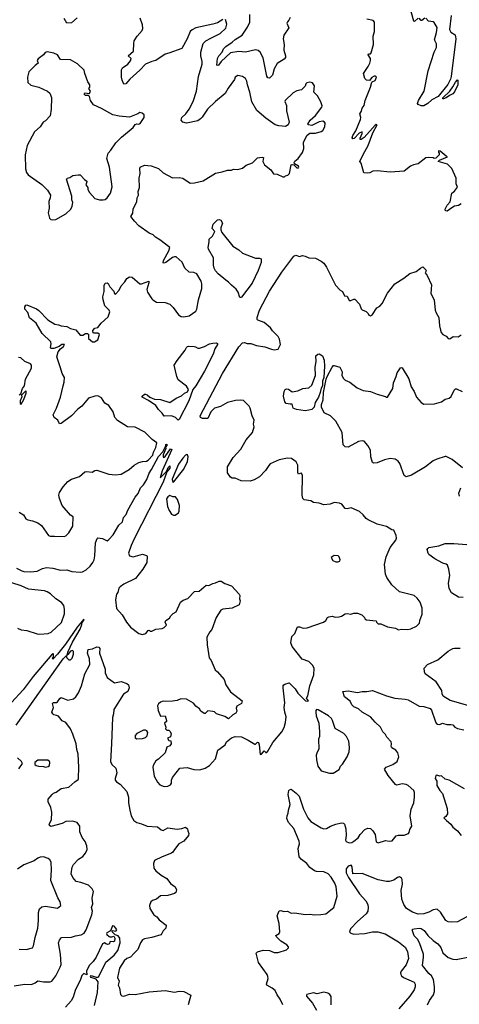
# Model space of a CAD drawing. Extents: x 2056909 to 2160450, y 827444 to 1016825.
# Tile 266 of 501: x 2111069 to 2115775, y 907269 to 917801. Entities that reach past the tile are written whole.
import ezdxf

# ---------------------------------------------------------------- set-up
doc = ezdxf.new("R2010")
doc.units = 0

msp = doc.modelspace()

# ---------------------------------------------------------------- linework, layer by layer
at = {"layer": '0CON10XD'}
for points in [[(2115335, 917817), (2115295, 917782), (2115290, 917785), (2115245, 917937)], [(2111685, 917822), (2111625, 917767), (2111575, 917764), (2111545, 917815)], [(2113245, 917804), (2113185, 917769), (2113137, 917753), (2112955, 917713), (2112915, 917694), (2112894, 917675), (2112863, 917595), (2112806, 917494), (2112665, 917443), (2112625, 917434), (2112526, 917364), (2112485, 917354), (2112415, 917326), (2112355, 917260), (2112248, 917165), (2112205, 917114), (2112185, 917113), (2112167, 917155), (2112158, 917185), (2112158, 917265), (2112169, 917285), (2112226, 917325), (2112255, 917361), (2112261, 917385), (2112232, 917415), (2112289, 917465), (2112290, 917545), (2112296, 917575), (2112327, 917625), (2112379, 917685), (2112387, 917707), (2112383, 917745), (2112359, 917819)], [(2114235, 916776), (2114305, 916865), (2114308, 916878), (2114293, 916923), (2114258, 916985), (2114218, 917025), (2114226, 917095), (2114205, 917127), (2114175, 917133), (2114142, 917125), (2114132, 917115), (2114125, 917090), (2114085, 917052), (2114035, 917039), (2113995, 917019), (2113911, 916935), (2113906, 916925), (2113924, 916885), (2113926, 916825), (2113954, 916705), (2113943, 916675), (2113915, 916657), (2113844, 916664), (2113805, 916676), (2113705, 916748), (2113609, 916829), (2113553, 916923), (2113534, 917025), (2113508, 917105), (2113502, 917145), (2113485, 917173), (2113455, 917193), (2113405, 917203), (2113375, 917188), (2113368, 917162), (2113301, 917069), (2113270, 917010), (2113164, 916926), (2113079, 916845), (2113023, 916757), (2113005, 916739), (2112975, 916721), (2112855, 916696), (2112816, 916705), (2112799, 916725), (2112804, 916755), (2112847, 916793), (2112884, 916845), (2112925, 916925), (2112962, 917035), (2112985, 917195), (2113021, 917325), (2113022, 917355), (2113009, 917415), (2113008, 917455), (2113033, 917545), (2113063, 917575), (2113115, 917602), (2113216, 917655), (2113275, 917711), (2113286, 917754), (2113273, 917803)], [(2113966, 917825), (2113950, 917795), (2113935, 917780), (2113930, 917765), (2113950, 917715), (2113896, 917635), (2113888, 917595), (2113900, 917535), (2113896, 917475), (2113914, 917415), (2113914, 917395), (2113902, 917378), (2113826, 917334), (2113795, 917277), (2113775, 917207), (2113745, 917176), (2113725, 917180), (2113715, 917197), (2113674, 917394), (2113643, 917453), (2113623, 917473), (2113595, 917477), (2113485, 917452), (2113415, 917460), (2113325, 917445), (2113227, 917353), (2113196, 917315), (2113185, 917311), (2113180, 917315), (2113185, 917385), (2113202, 917415), (2113235, 917452), (2113252, 917488), (2113277, 917515), (2113345, 917560), (2113375, 917591), (2113452, 917635), (2113509, 917721), (2113532, 917775), (2113532, 917855)], [(2115795, 915833), (2115765, 915813), (2115725, 915806), (2115695, 915788), (2115646, 915754), (2115627, 915757), (2115623, 915773), (2115644, 915816), (2115676, 915854), (2115696, 915944), (2115725, 915968), (2115755, 916010), (2115743, 916047), (2115740, 916105), (2115695, 916210), (2115650, 916255), (2115550, 916285), (2115563, 916297), (2115650, 916335), (2115635, 916340), (2115570, 916395), (2115553, 916397), (2115552, 916385), (2115560, 916375), (2115558, 916355), (2115525, 916320), (2115505, 916318), (2115495, 916323), (2115445, 916328), (2115418, 916322), (2115335, 916261), (2115285, 916250), (2115254, 916236), (2115185, 916182), (2115035, 916171), (2114895, 916184), (2114850, 916180), (2114818, 916162), (2114795, 916158), (2114754, 916164), (2114726, 916265), (2114709, 916285), (2114745, 916360), (2114798, 916455), (2114850, 916590), (2114897, 916675), (2114885, 916680), (2114875, 916672), (2114755, 916540), (2114725, 916518), (2114715, 916520), (2114713, 916533), (2114736, 916584), (2114735, 916600), (2114704, 916586), (2114648, 916532), (2114635, 916528), (2114627, 916537), (2114635, 916563), (2114669, 916611), (2114716, 916735), (2114721, 916755), (2114711, 916795), (2114728, 916822), (2114736, 916855), (2114756, 916884), (2114767, 916935), (2114825, 917080), (2114838, 917132), (2114842, 917138), (2114875, 917152), (2114888, 917185), (2114877, 917197), (2114865, 917198), (2114837, 917183), (2114815, 917150), (2114783, 917153), (2114762, 917172), (2114751, 917225), (2114798, 917302), (2114819, 917335), (2114825, 917365), (2114823, 917385), (2114799, 917425), (2114803, 917435), (2114825, 917436), (2114832, 917445), (2114855, 917535), (2114852, 917625), (2114866, 917675), (2114868, 917775), (2114853, 917793), (2114785, 917808)], [(2115689, 917845), (2115671, 917695), (2115685, 917668), (2115729, 917639), (2115739, 917595), (2115687, 917195), (2115679, 917165), (2115652, 917108), (2115549, 916981), (2115482, 916945), (2115437, 916903), (2115395, 916881), (2115365, 916878), (2115335, 916893), (2115327, 916905), (2115337, 916935), (2115399, 917035), (2115441, 917255), (2115507, 917455), (2115531, 917505), (2115532, 917542), (2115509, 917585), (2115532, 917665), (2115538, 917718), (2115505, 917771), (2115495, 917778), (2115446, 917786), (2115415, 917817)], [(2115405, 917817), (2115375, 917792), (2115365, 917792), (2115345, 917818)], [(2111425, 915662), (2111455, 915664), (2111565, 915723), (2111616, 915774), (2111632, 915805), (2111638, 915845), (2111628, 915875), (2111628, 915915), (2111572, 916095), (2111580, 916105), (2111607, 916113), (2111640, 916135), (2111695, 916143), (2111715, 916140), (2111762, 916092), (2111787, 916075), (2111789, 916065), (2111778, 916035), (2111798, 916005), (2111798, 915985), (2111815, 915952), (2111875, 915890), (2111925, 915874), (2111964, 915874), (2111985, 915879), (2112006, 915895), (2112040, 915945), (2112059, 916015), (2112029, 916225), (2112002, 916315), (2112017, 916375), (2112044, 916406), (2112098, 916485), (2112158, 916545), (2112285, 916649), (2112305, 916679), (2112325, 916686), (2112345, 916683), (2112360, 916690), (2112402, 916755), (2112402, 916785), (2112382, 916802), (2112355, 916807), (2112335, 916794), (2112245, 916760), (2112135, 916768), (2112065, 916785), (2111945, 916852), (2111859, 916889), (2111826, 916935), (2111815, 916980), (2111805, 916990), (2111775, 916992), (2111760, 917005), (2111765, 917020), (2111815, 917010), (2111828, 917035), (2111810, 917065), (2111819, 917081), (2111820, 917105), (2111800, 917135), (2111766, 917225), (2111761, 917261), (2111689, 917329), (2111615, 917372), (2111506, 917376), (2111474, 917424), (2111434, 917444), (2111362, 917458), (2111341, 917449), (2111323, 917425), (2111266, 917384), (2111257, 917365), (2111267, 917335), (2111235, 917311), (2111166, 917245), (2111154, 917185), (2111158, 917128), (2111189, 917099), (2111275, 917079), (2111366, 917036), (2111393, 917015), (2111410, 916970), (2111408, 916845), (2111395, 916773), (2111345, 916719), (2111320, 916705), (2111287, 916655), (2111227, 916603), (2111148, 916455), (2111129, 916355), (2111131, 916205), (2111144, 916165), (2111161, 916141), (2111308, 916038), (2111368, 915978), (2111398, 915925), (2111397, 915895), (2111382, 915855), (2111384, 915785), (2111374, 915734), (2111387, 915677), (2111404, 915664), (2111425, 915662)], [(2115605, 916954), (2115600, 916955), (2115600, 916965), (2115672, 917038), (2115707, 917083), (2115735, 917134), (2115755, 917157), (2115760, 917155), (2115760, 917105), (2115725, 917030), (2115705, 917009), (2115669, 916991), (2115635, 916964), (2115605, 916954)], [(2111065, 912534), (2111109, 912505), (2111135, 912463), (2111155, 912451), (2111205, 912441), (2111265, 912420), (2111302, 912392), (2111377, 912285), (2111395, 912276), (2111442, 912278), (2111545, 912274), (2111565, 912280), (2111597, 912313), (2111637, 912385), (2111642, 912485), (2111615, 912502), (2111524, 912605), (2111495, 912678), (2111488, 912715), (2111495, 912745), (2111536, 912804), (2111585, 912861), (2111624, 912886), (2111708, 912915), (2111766, 912964), (2111785, 912970), (2111845, 912960), (2111875, 912980), (2111895, 912983), (2112025, 912939), (2112095, 912931), (2112155, 912939), (2112242, 912988), (2112294, 913036), (2112345, 913063), (2112385, 913076), (2112425, 913079), (2112445, 913089), (2112495, 913142), (2112500, 913175), (2112527, 913225), (2112537, 913275), (2112489, 913309), (2112408, 913388), (2112305, 913442), (2112225, 913447), (2112115, 913513), (2112089, 913545), (2112069, 913605), (2112025, 913673), (2111981, 913701), (2111945, 913758), (2111906, 913776), (2111875, 913775), (2111805, 913754), (2111733, 913667), (2111691, 913635), (2111625, 913564), (2111515, 913480), (2111495, 913478), (2111476, 913516), (2111440, 913545), (2111429, 913575), (2111464, 913645), (2111506, 913764), (2111533, 913885), (2111546, 913925), (2111549, 913975), (2111524, 914015), (2111508, 914078), (2111466, 914195), (2111483, 914247), (2111508, 914282), (2111540, 914305), (2111548, 914325), (2111520, 914325), (2111493, 914307), (2111435, 914284), (2111403, 914283), (2111400, 914295), (2111408, 914335), (2111404, 914355), (2111311, 914445), (2111246, 914555), (2111173, 914613), (2111155, 914670), (2111126, 914705), (2111125, 914730), (2111135, 914748), (2111145, 914752), (2111248, 914708), (2111275, 914689), (2111372, 914592), (2111445, 914544), (2111485, 914538), (2111515, 914526), (2111575, 914519), (2111615, 914499), (2111672, 914482), (2111718, 914428), (2111745, 914426), (2111775, 914443), (2111796, 914446), (2111807, 914435), (2111805, 914390), (2111850, 914355), (2111870, 914355), (2111905, 914378), (2111922, 914435), (2111905, 914447), (2111867, 914447), (2111855, 914452), (2111852, 914475), (2111875, 914500), (2111905, 914508), (2111943, 914555), (2112018, 914622), (2112034, 914675), (2112028, 914695), (2111982, 914742), (2111962, 914805), (2111961, 914835), (2111974, 914895), (2111973, 914957), (2111985, 914983), (2112004, 914986), (2112015, 914980), (2112033, 914943), (2112078, 914898), (2112085, 914872), (2112095, 914864), (2112133, 914907), (2112155, 914953), (2112195, 914997), (2112216, 915034), (2112245, 915049), (2112275, 915048), (2112355, 914974), (2112375, 914974), (2112450, 915005), (2112452, 914985), (2112430, 914915), (2112438, 914885), (2112483, 914815), (2112495, 914806), (2112535, 914781), (2112625, 914776), (2112675, 914757), (2112711, 914721), (2112771, 914645), (2112797, 914627), (2112825, 914621), (2112885, 914634), (2112956, 914685), (2112966, 914704), (2112984, 914806), (2113019, 914925), (2113019, 914975), (2113011, 915005), (2112965, 915081), (2112935, 915098), (2112885, 915100), (2112836, 915145), (2112809, 915209), (2112744, 915264), (2112726, 915266), (2112705, 915257), (2112635, 915203), (2112615, 915196), (2112605, 915202), (2112607, 915225), (2112665, 915328), (2112676, 915365), (2112569, 915445), (2112524, 915474), (2112499, 915499), (2112455, 915518), (2112346, 915596), (2112298, 915645), (2112260, 915695), (2112279, 915731), (2112284, 915775), (2112322, 915855), (2112328, 915895), (2112340, 915925), (2112339, 915965), (2112352, 916005), (2112349, 916105), (2112358, 916155), (2112354, 916205), (2112360, 916225), (2112405, 916246), (2112475, 916238), (2112555, 916208), (2112604, 916164), (2112705, 916111), (2112775, 916114), (2112815, 916106), (2112895, 916054), (2112940, 916055), (2113035, 916078), (2113165, 916160), (2113235, 916174), (2113293, 916193), (2113335, 916193), (2113357, 916203), (2113405, 916199), (2113456, 916214), (2113495, 916244), (2113561, 916269), (2113616, 916324), (2113665, 916332), (2113678, 916328), (2113673, 916285), (2113689, 916249), (2113758, 916195), (2113785, 916152), (2113825, 916147), (2113885, 916120), (2113905, 916120), (2113915, 916130), (2113941, 916139), (2113956, 916155), (2113975, 916248), (2113985, 916252), (2114005, 916250), (2114035, 916218), (2114052, 916218), (2114058, 916225), (2114052, 916235), (2114010, 916260), (2114008, 916275), (2114015, 916288), (2114051, 916315), (2114098, 916382), (2114112, 916425), (2114108, 916492), (2114148, 916565), (2114175, 916586), (2114235, 916589), (2114295, 916604), (2114313, 916615), (2114336, 916654), (2114339, 916695), (2114333, 916705), (2114315, 916714), (2114275, 916708), (2114195, 916670), (2114158, 916675), (2114154, 916685), (2114178, 916725), (2114235, 916776)], [(2113435, 914828), (2113425, 914831), (2113408, 914888), (2113385, 914919), (2113335, 914961), (2113305, 914995), (2113275, 915015), (2113195, 915084), (2113166, 915116), (2113152, 915142), (2113144, 915174), (2113143, 915255), (2113092, 915345), (2113087, 915365), (2113099, 915425), (2113098, 915455), (2113132, 915485), (2113157, 915535), (2113128, 915568), (2113140, 915615), (2113185, 915660), (2113205, 915663), (2113222, 915655), (2113242, 915625), (2113223, 915575), (2113223, 915555), (2113234, 915525), (2113350, 915380), (2113415, 915339), (2113455, 915302), (2113595, 915250), (2113635, 915250), (2113653, 915243), (2113654, 915205), (2113621, 915119), (2113556, 914984), (2113445, 914834), (2113435, 914828)], [(2111035, 911935), (2111094, 911904), (2111115, 911899), (2111185, 911896), (2111255, 911902), (2111315, 911931), (2111355, 911942), (2111425, 911933), (2111505, 911912), (2111575, 911918), (2111629, 911899), (2111715, 911891), (2111743, 911895), (2111781, 911918), (2111824, 911955), (2111853, 911995), (2111866, 912025), (2111873, 912065), (2111881, 912205), (2111900, 912250), (2111905, 912258), (2111955, 912252), (2112005, 912228), (2112025, 912240), (2112069, 912291), (2112131, 912395), (2112169, 912431), (2112182, 912475), (2112210, 912510), (2112228, 912555), (2112305, 912693), (2112336, 912734), (2112364, 912795), (2112394, 912826), (2112429, 912881), (2112455, 912952), (2112481, 912989), (2112555, 913127), (2112601, 913179), (2112625, 913230), (2112630, 913230), (2112635, 913256), (2112645, 913260), (2112646, 913245), (2112630, 913230), (2112632, 913215), (2112604, 913146), (2112605, 913120), (2112615, 913120), (2112625, 913130), (2112685, 913210), (2112697, 913205), (2112594, 912975), (2112572, 912902), (2112640, 912970), (2112658, 913012), (2112678, 913028), (2112676, 913005), (2112646, 912964), (2112605, 912853), (2112293, 912247), (2112263, 912177), (2112235, 912095), (2112244, 912065), (2112285, 912054), (2112385, 912083), (2112425, 912070), (2112433, 912063), (2112429, 911995), (2112389, 911925), (2112308, 911825), (2112185, 911763), (2112145, 911736), (2112131, 911719), (2112121, 911675), (2112106, 911655), (2112094, 911594), (2112105, 911503), (2112166, 911436), (2112212, 911355), (2112254, 911304), (2112345, 911237), (2112385, 911224), (2112418, 911235), (2112445, 911268), (2112455, 911270), (2112465, 911260), (2112485, 911260), (2112525, 911282), (2112595, 911290), (2112615, 911299), (2112640, 911325), (2112628, 911355), (2112633, 911375), (2112672, 911398), (2112688, 911425), (2112712, 911448), (2112744, 911466), (2112790, 911570), (2112819, 911591), (2112869, 911611), (2112940, 911685), (2112990, 911690), (2113065, 911752), (2113095, 911748), (2113135, 911770), (2113165, 911777), (2113205, 911796), (2113226, 911796), (2113265, 911772), (2113335, 911747), (2113420, 911655), (2113427, 911643), (2113422, 911605), (2113428, 911585), (2113418, 911542), (2113342, 911505), (2113245, 911495), (2113224, 911485), (2113172, 911408), (2113125, 911277), (2113105, 911253), (2113073, 911195), (2113076, 911115), (2113096, 910976), (2113118, 910945), (2113162, 910845), (2113186, 910825), (2113259, 910745), (2113275, 910685), (2113325, 910613), (2113452, 910515), (2113442, 910485), (2113392, 910458), (2113388, 910435), (2113392, 910405), (2113382, 910385), (2113350, 910365), (2113305, 910322), (2113266, 910346), (2113176, 910376), (2113155, 910396), (2113135, 910402), (2113085, 910407), (2113055, 910380), (2113045, 910380), (2113008, 910405), (2112995, 910430), (2112955, 910458), (2112929, 910489), (2112855, 910534), (2112795, 910536), (2112755, 910520), (2112705, 910512), (2112635, 910509), (2112605, 910513), (2112575, 910502), (2112555, 910482), (2112545, 910460), (2112550, 910410), (2112575, 910352), (2112628, 910355), (2112642, 910305), (2112640, 910295), (2112620, 910275), (2112632, 910235), (2112630, 910215), (2112645, 910200), (2112665, 910200), (2112675, 910192), (2112689, 910165), (2112685, 910130), (2112652, 910115), (2112665, 910090), (2112687, 910087), (2112691, 910055), (2112677, 910035), (2112645, 910018), (2112625, 909960), (2112555, 909890), (2112525, 909874), (2112498, 909825), (2112494, 909805), (2112510, 909710), (2112544, 909644), (2112568, 909618), (2112615, 909598), (2112655, 909601), (2112683, 909615), (2112696, 909635), (2112694, 909666), (2112704, 909695), (2112785, 909796), (2112862, 909802), (2112935, 909781), (2112996, 909776), (2113055, 909796), (2113100, 909825), (2113167, 909895), (2113192, 909988), (2113255, 910033), (2113268, 910045), (2113282, 910075), (2113335, 910120), (2113375, 910132), (2113445, 910129), (2113516, 910096), (2113585, 910050), (2113595, 910050), (2113615, 910072), (2113625, 910070), (2113634, 910045), (2113645, 909942), (2113658, 909945), (2113685, 909980), (2113705, 909962), (2113715, 909963), (2113725, 909977), (2113780, 910070), (2113875, 910182), (2113900, 910230), (2113916, 910285), (2113921, 910345), (2113906, 910395), (2113902, 910445), (2113907, 910495), (2113890, 910655), (2113890, 910675), (2113897, 910685), (2113906, 910694), (2113955, 910707), (2114017, 910645), (2114045, 910597), (2114130, 910515), (2114145, 910510), (2114160, 910515), (2114140, 910545), (2114155, 910570), (2114176, 910675), (2114219, 910795), (2114221, 910865), (2114205, 910897), (2114166, 910936), (2114092, 910962), (2113986, 911096), (2113973, 911135), (2113982, 911205), (2114014, 911236), (2114043, 911305), (2114065, 911306), (2114105, 911293), (2114145, 911297), (2114322, 911355), (2114347, 911375), (2114364, 911406), (2114380, 911415), (2114415, 911420), (2114445, 911410), (2114488, 911412), (2114515, 911420), (2114555, 911447), (2114575, 911450), (2114615, 911443), (2114645, 911452), (2114685, 911452), (2114730, 911435), (2114760, 911405), (2114764, 911394), (2114783, 911383), (2114885, 911370), (2114890, 911355), (2114905, 911340), (2114935, 911338), (2115005, 911308), (2115092, 911292), (2115124, 911274), (2115155, 911280), (2115223, 911277), (2115256, 911284), (2115318, 911315), (2115350, 911345), (2115353, 911375), (2115376, 911444), (2115379, 911505), (2115355, 911572), (2115323, 911615), (2115292, 911642), (2115135, 911682), (2115051, 911755), (2114999, 911835), (2114985, 911870), (2114973, 911975), (2114991, 912055), (2115034, 912156), (2115094, 912235), (2115101, 912255), (2115099, 912285), (2115075, 912340), (2115053, 912343), (2114995, 912380), (2114895, 912406), (2114800, 912450), (2114777, 912465), (2114745, 912503), (2114705, 912539), (2114618, 912578), (2114575, 912569), (2114554, 912574), (2114518, 912618), (2114491, 912631), (2114435, 912637), (2114391, 912619), (2114325, 912611), (2114275, 912629), (2114215, 912638), (2114185, 912653), (2114113, 912665), (2114100, 912680), (2114093, 912715), (2114096, 912925), (2114085, 912950), (2114073, 912947), (2114055, 912940), (2114048, 912958), (2114046, 913035), (2114030, 913070), (2113978, 913108), (2113935, 913111), (2113848, 913092), (2113751, 913049), (2113736, 913034), (2113700, 912980), (2113637, 912913), (2113580, 912880), (2113535, 912866), (2113439, 912869), (2113375, 912896), (2113345, 912897), (2113327, 912907), (2113294, 912955), (2113295, 913018), (2113355, 913119), (2113435, 913206), (2113495, 913306), (2113561, 913385), (2113580, 913445), (2113573, 913475), (2113578, 913518), (2113556, 913565), (2113538, 913645), (2113527, 913667), (2113466, 913726), (2113435, 913732), (2113379, 913729), (2113293, 913705), (2113220, 913665), (2113155, 913645), (2113115, 913605), (2113085, 913534), (2113025, 913536), (2113006, 913546), (2113002, 913565), (2113242, 914018), (2113415, 914302), (2113455, 914344), (2113475, 914349), (2113505, 914338), (2113545, 914336), (2113605, 914316), (2113695, 914302), (2113766, 914276), (2113795, 914270), (2113835, 914278), (2113860, 914325), (2113851, 914385), (2113835, 914413), (2113775, 914474), (2113754, 914505), (2113685, 914562), (2113618, 914588), (2113611, 914595), (2113611, 914615), (2113638, 914695), (2113742, 914898), (2113875, 915099), (2114005, 915271), (2114025, 915281), (2114065, 915268), (2114095, 915277), (2114125, 915273), (2114165, 915253), (2114235, 915251), (2114297, 915217), (2114326, 915196), (2114354, 915154), (2114450, 914960), (2114498, 914908), (2114524, 914894), (2114545, 914848), (2114575, 914843), (2114595, 914797), (2114615, 914796), (2114645, 914813), (2114655, 914810), (2114705, 914758), (2114725, 914708), (2114736, 914696), (2114779, 914679), (2114798, 914658), (2114805, 914640), (2114825, 914632), (2114845, 914647), (2114892, 914718), (2114924, 914736), (2114949, 914765), (2115008, 914875), (2115085, 914976), (2115182, 915038), (2115245, 915086), (2115314, 915106), (2115358, 915145), (2115385, 915157), (2115418, 915125), (2115420, 915115), (2115408, 915095), (2115432, 915065), (2115476, 914966), (2115471, 914871), (2115507, 914805), (2115518, 914695), (2115528, 914665), (2115557, 914615), (2115564, 914525), (2115575, 914480)], [(2115575, 914480), (2115582, 914455), (2115597, 914435), (2115635, 914417), (2115655, 914392), (2115675, 914388), (2115708, 914412), (2115763, 914407), (2115795, 914430)], [(2112765, 913519), (2112736, 913546), (2112695, 913563), (2112615, 913560), (2112594, 913594), (2112555, 913632), (2112525, 913674), (2112449, 913729), (2112382, 913765), (2112382, 913775), (2112404, 913796), (2112415, 913796), (2112435, 913789), (2112464, 913764), (2112513, 913743), (2112575, 913738), (2112675, 913708), (2112745, 913752), (2112802, 913778), (2112835, 913806), (2112865, 913822), (2112877, 913845), (2112855, 913882), (2112765, 913950), (2112751, 913985), (2112724, 914105), (2112755, 914155), (2112842, 914265), (2112855, 914295), (2112865, 914304), (2112875, 914309), (2112936, 914306), (2112952, 914302), (2112975, 914286), (2112995, 914286), (2113047, 914305), (2113102, 914335), (2113135, 914341), (2113175, 914344), (2113185, 914337), (2113186, 914325), (2113159, 914281), (2113142, 914225), (2113047, 914043), (2112955, 913884), (2112921, 913845), (2112879, 913725), (2112775, 913523), (2112765, 913519)], [(2114125, 913618), (2114032, 913632), (2113997, 913647), (2113985, 913690), (2113965, 913688), (2113920, 913695), (2113908, 913715), (2113892, 913775), (2113900, 913825), (2113910, 913845), (2113925, 913852), (2113945, 913848), (2113985, 913822), (2114045, 913831), (2114100, 913855), (2114165, 913864), (2114195, 913890), (2114236, 913994), (2114233, 914085), (2114244, 914145), (2114240, 914205), (2114260, 914225), (2114275, 914228), (2114312, 914205), (2114328, 914158), (2114332, 914095), (2114326, 913974), (2114312, 913935), (2114309, 913885), (2114295, 913858), (2114287, 913813), (2114268, 913762), (2114232, 913705), (2114220, 913655), (2114195, 913630), (2114165, 913624), (2114125, 913618)], [(2111065, 913787), (2111082, 913798), (2111100, 913855), (2111120, 913885), (2111133, 913957), (2111195, 914075), (2111196, 914105), (2111185, 914120), (2111125, 914146), (2111083, 914183), (2111055, 914189)], [(2115808, 913008), (2115698, 913095), (2115635, 913128), (2115625, 913128), (2115535, 913100), (2115495, 913081), (2115412, 913018), (2115265, 912928), (2115205, 912911), (2115183, 912925), (2115139, 913055), (2115119, 913079), (2115089, 913099), (2115035, 913108), (2114975, 913092), (2114895, 913060), (2114856, 913056), (2114845, 913063), (2114829, 913125), (2114823, 913195), (2114796, 913245), (2114755, 913292), (2114735, 913296), (2114695, 913288), (2114585, 913227), (2114552, 913232), (2114531, 913255), (2114520, 913385), (2114453, 913505), (2114395, 913564), (2114327, 913597), (2114301, 913655), (2114301, 913685), (2114318, 913735), (2114322, 913815), (2114350, 913955), (2114359, 913985), (2114414, 914086), (2114428, 914102), (2114435, 914103), (2114496, 914086), (2114522, 914035), (2114519, 913995), (2114535, 913963), (2114555, 913946), (2114602, 913925), (2114683, 913865), (2114745, 913836), (2114825, 913824), (2114895, 913794), (2114985, 913772), (2114995, 913762), (2115008, 913765), (2115064, 913855), (2115069, 913915), (2115099, 913985), (2115109, 914025), (2115145, 914078), (2115155, 914082), (2115165, 914078), (2115235, 913958), (2115258, 913875), (2115291, 913825), (2115318, 913765), (2115366, 913706), (2115397, 913687), (2115508, 913692), (2115585, 913714), (2115625, 913741), (2115668, 913752), (2115688, 913772), (2115720, 913840), (2115735, 913852), (2115745, 913851), (2115804, 913824)], [(2111085, 913690), (2111115, 913740), (2111138, 913805), (2111140, 913825), (2111135, 913830), (2111090, 913785), (2111092, 913768), (2111074, 913724), (2111074, 913694), (2111085, 913690)], [(2112715, 912853), (2112828, 912992), (2112866, 913075), (2112871, 913125), (2112867, 913145), (2112860, 913150), (2112845, 913144), (2112815, 913112), (2112770, 913045), (2112703, 912885), (2112705, 912860), (2112715, 912853)], [(2115776, 912705), (2115771, 912735), (2115791, 912795)], [(2112715, 912500), (2112735, 912502), (2112768, 912525), (2112777, 912545), (2112779, 912605), (2112771, 912635), (2112758, 912668), (2112736, 912696), (2112708, 912698), (2112675, 912710), (2112655, 912698), (2112640, 912675), (2112653, 912595), (2112670, 912550), (2112695, 912512), (2112715, 912500)], [(2115815, 911620), (2115765, 911624), (2115692, 911672), (2115666, 911715), (2115662, 911742), (2115659, 911775), (2115674, 911855), (2115664, 911925), (2115649, 911965), (2115635, 911976), (2115599, 911989), (2115513, 912035), (2115450, 912080), (2115441, 912095), (2115432, 912135), (2115438, 912145), (2115450, 912155), (2115555, 912172), (2115625, 912198), (2115715, 912199), (2115855, 912188)], [(2114475, 912002), (2114495, 912010), (2114500, 912025), (2114490, 912055), (2114477, 912067), (2114435, 912068), (2114402, 912048), (2114420, 912015), (2114455, 912002), (2114475, 912002)], [(2111398, 911658), (2111365, 911680), (2111335, 911692), (2111165, 911709), (2111085, 911747), (2110986, 911776)], [(2111045, 911292), (2111084, 911274), (2111145, 911269), (2111255, 911232), (2111285, 911228), (2111375, 911237), (2111405, 911248), (2111517, 911353), (2111549, 911445), (2111550, 911495), (2111541, 911535), (2111518, 911568), (2111457, 911605), (2111398, 911658)], [(2111030, 910255), (2111534, 910966), (2111568, 910998), (2111573, 910975), (2111595, 910952), (2111615, 910954), (2111630, 910970), (2111647, 911015), (2111645, 911042), (2111635, 911054), (2111614, 911046), (2111585, 911010), (2111575, 911000), (2111572, 911005), (2111580, 911010), (2111584, 911035), (2111636, 911144), (2111715, 911282), (2111735, 911330), (2111738, 911352), (2111756, 911375), (2111755, 911390), (2111685, 911303), (2111560, 911120), (2111475, 911013), (2111425, 910960), (2111420, 910975), (2111430, 910985), (2111430, 911015), (2111425, 911020), (2111415, 911010), (2111215, 910776), (2111106, 910634), (2110982, 910498)], [(2111010, 907465), (2111125, 907484), (2111195, 907481), (2111235, 907497), (2111265, 907519), (2111325, 907508), (2111395, 907508), (2111413, 907517), (2111456, 907575), (2111504, 907665), (2111513, 907695), (2111507, 907805), (2111484, 907925), (2111494, 907955), (2111518, 907982), (2111625, 907986), (2111667, 908003), (2111727, 908013), (2111759, 908031), (2111780, 908065), (2111843, 908225), (2111847, 908265), (2111837, 908305), (2111851, 908345), (2111846, 908405), (2111859, 908475), (2111844, 908504), (2111805, 908543), (2111725, 908572), (2111673, 908583), (2111639, 908625), (2111621, 908665), (2111632, 908735), (2111644, 908765), (2111700, 908820), (2111745, 908851), (2111774, 908885), (2111791, 908925), (2111788, 908965), (2111770, 909010), (2111739, 909055), (2111714, 909115), (2111712, 909175), (2111685, 909212), (2111635, 909228), (2111565, 909226), (2111525, 909204), (2111402, 909172), (2111390, 909180), (2111386, 909195), (2111409, 909241), (2111414, 909325), (2111404, 909375), (2111373, 909435), (2111375, 909462), (2111416, 909514), (2111433, 909527), (2111461, 909539), (2111515, 909577), (2111597, 909593), (2111660, 909650), (2111695, 909672), (2111700, 909685), (2111704, 909806), (2111695, 909945), (2111681, 909995), (2111673, 910055), (2111639, 910159), (2111614, 910215), (2111565, 910282), (2111525, 910300), (2111485, 910350), (2111465, 910360), (2111435, 910364), (2111423, 910375), (2111412, 910395), (2111430, 910445), (2111420, 910485), (2111433, 910497), (2111462, 910498), (2111475, 910503), (2111499, 910541), (2111515, 910550), (2111585, 910524), (2111645, 910536), (2111672, 910558), (2111698, 910602), (2111732, 910675), (2111767, 910805), (2111821, 910905), (2111816, 910966), (2111797, 911025), (2111804, 911065), (2111850, 911070), (2111895, 911092), (2111915, 911088), (2111927, 911075), (2111923, 911025), (2111984, 910855), (2111986, 910815), (2112004, 910764), (2112085, 910707), (2112155, 910722), (2112215, 910700), (2112233, 910685), (2112240, 910655), (2112226, 910615), (2112179, 910585), (2112078, 910422), (2112074, 910376), (2112063, 910337), (2112051, 910055), (2112041, 909865), (2112054, 909834), (2112100, 909795), (2112108, 909745), (2112090, 909685), (2112090, 909665), (2112105, 909649), (2112146, 909625), (2112215, 909545), (2112233, 909485), (2112233, 909425), (2112249, 909345), (2112264, 909285), (2112292, 909235), (2112325, 909214), (2112375, 909201), (2112435, 909176), (2112545, 909168), (2112585, 909136), (2112605, 909129), (2112655, 909156), (2112755, 909144), (2112805, 909149), (2112845, 909163), (2112866, 909146), (2112868, 909125), (2112881, 909095), (2112876, 909075), (2112826, 909015), (2112773, 908987), (2112725, 908925), (2112708, 908895), (2112695, 908886), (2112594, 908846), (2112514, 908806), (2112501, 908775), (2112506, 908725), (2112526, 908695), (2112585, 908649), (2112645, 908616), (2112682, 908562), (2112732, 908525), (2112747, 908495), (2112739, 908465), (2112726, 908454), (2112655, 908432), (2112575, 908428), (2112535, 908392), (2112490, 908380), (2112474, 908365), (2112460, 908325), (2112464, 908295), (2112506, 908227), (2112538, 908205), (2112563, 908173), (2112638, 908115), (2112634, 908085), (2112605, 908056), (2112592, 908025), (2112579, 908011), (2112485, 907982), (2112405, 907969), (2112383, 907957), (2112361, 907925), (2112335, 907854), (2112294, 907816), (2112256, 907775), (2112215, 907760), (2112187, 907735), (2112137, 907655), (2112118, 907555), (2112135, 907515), (2112124, 907475), (2112136, 907445), (2112149, 907375), (2112161, 907361), (2112185, 907356), (2112244, 907376), (2112305, 907374), (2112455, 907401), (2112625, 907417), (2112725, 907399), (2112775, 907409), (2112826, 907406), (2112900, 907365), (2112871, 907265)], [(2115865, 910464), (2115678, 910518), (2115602, 910565), (2115591, 910591), (2115588, 910625), (2115527, 910717), (2115410, 910805), (2115401, 910825), (2115398, 910865), (2115436, 910904), (2115545, 910954), (2115657, 911045), (2115705, 911074), (2115722, 911078), (2115785, 911080)], [(2113857, 907323), (2113825, 907369), (2113805, 907416), (2113772, 907442), (2113714, 907475), (2113711, 907485), (2113729, 907545), (2113727, 907565), (2113717, 907587), (2113627, 907715), (2113602, 907815), (2113615, 907830), (2113675, 907847), (2113745, 907843), (2113795, 907822), (2113835, 907824), (2113925, 907852), (2113947, 907873), (2113948, 907885), (2113928, 907905), (2113864, 907944), (2113813, 907995), (2113812, 908005), (2113845, 908026), (2113854, 908045), (2113846, 908135), (2113827, 908215), (2113845, 908270), (2113865, 908272), (2113895, 908260), (2113935, 908264), (2113975, 908243), (2114014, 908246), (2114125, 908231), (2114175, 908234), (2114225, 908226), (2114291, 908229), (2114345, 908238), (2114432, 908305), (2114466, 908424), (2114457, 908525), (2114444, 908564), (2114405, 908629), (2114372, 908665), (2114325, 908685), (2114245, 908691), (2114225, 908698), (2114175, 908734), (2114142, 908775), (2114085, 908817), (2114061, 908845), (2114049, 908935), (2114064, 908986), (2114061, 909015), (2114005, 909148), (2113947, 909215), (2113929, 909255), (2113931, 909285), (2113944, 909315), (2113946, 909345), (2113963, 909405), (2113944, 909514), (2113952, 909555), (2113956, 909564), (2113975, 909571), (2114029, 909529), (2114061, 909495), (2114107, 909357), (2114155, 909262), (2114186, 909226), (2114295, 909157), (2114325, 909146), (2114355, 909149), (2114396, 909174), (2114454, 909196), (2114515, 909209), (2114535, 909206), (2114546, 909195), (2114560, 909145), (2114563, 909075), (2114556, 909025), (2114565, 909012), (2114595, 908998), (2114625, 909001), (2114647, 909013), (2114691, 909049), (2114713, 909087), (2114765, 909138), (2114795, 909153), (2114825, 909151), (2114851, 909125), (2114873, 909085), (2114885, 909008), (2114905, 908998), (2114985, 909021), (2115025, 909014), (2115055, 909019), (2115100, 909070), (2115123, 909077), (2115185, 909078), (2115232, 909095), (2115240, 909105), (2115245, 909138), (2115267, 909175), (2115250, 909285), (2115261, 909355), (2115288, 909425), (2115297, 909483), (2115296, 909535), (2115289, 909555), (2115229, 909609), (2115205, 909619), (2115165, 909626), (2115105, 909614), (2115091, 909621), (2115014, 909715), (2114976, 909785), (2114993, 909805), (2115065, 909835), (2115110, 909865), (2115128, 909915), (2115118, 909958), (2115096, 909986), (2115051, 910011), (2115046, 910025), (2115050, 910055), (2115044, 910075), (2114999, 910125), (2114986, 910155), (2114958, 910185), (2114930, 910235), (2114875, 910286), (2114825, 910343), (2114735, 910393), (2114695, 910428), (2114645, 910452), (2114625, 910474), (2114605, 910510), (2114545, 910558), (2114530, 910615), (2114585, 910622), (2114685, 910604), (2114734, 910616), (2114784, 910616), (2114845, 910626), (2114995, 910570), (2115084, 910544), (2115195, 910534), (2115226, 910526), (2115345, 910457), (2115397, 910453), (2115464, 910434), (2115477, 910417), (2115515, 910302), (2115528, 910278), (2115542, 910265), (2115565, 910263), (2115595, 910276), (2115642, 910262), (2115685, 910263), (2115705, 910257), (2115728, 910235), (2115755, 910221), (2115824, 910204)], [(2114425, 909741), (2114490, 909780), (2114504, 909815), (2114525, 909838), (2114574, 909916), (2114595, 909970), (2114601, 910015), (2114591, 910085), (2114567, 910135), (2114538, 910165), (2114445, 910218), (2114417, 910305), (2114406, 910325), (2114376, 910355), (2114265, 910419), (2114248, 910422), (2114238, 910412), (2114238, 910395), (2114243, 910355), (2114273, 910275), (2114279, 910185), (2114277, 910135), (2114268, 910105), (2114272, 909998), (2114252, 909965), (2114244, 909935), (2114246, 909885), (2114262, 909815), (2114296, 909766), (2114385, 909741), (2114425, 909741)], [(2112325, 910108), (2112385, 910114), (2112416, 910124), (2112435, 910140), (2112440, 910175), (2112430, 910195), (2112415, 910202), (2112395, 910200), (2112325, 910167), (2112304, 910145), (2112305, 910120), (2112325, 910108)], [(2111061, 909789), (2111098, 909845), (2111088, 909865), (2111045, 909907)], [(2111345, 909807), (2111375, 909812), (2111388, 909825), (2111392, 909855), (2111390, 909865), (2111372, 909882), (2111265, 909880), (2111232, 909855), (2111232, 909835), (2111245, 909823), (2111270, 909815), (2111325, 909813), (2111345, 909807)], [(2115831, 909575), (2115668, 909665), (2115625, 909677), (2115585, 909713), (2115565, 909710), (2115535, 909720), (2115522, 909718), (2115517, 909685), (2115534, 909655), (2115535, 909610), (2115566, 909556), (2115594, 909524), (2115646, 909365), (2115648, 909305), (2115632, 909278), (2115610, 909265), (2115637, 909235), (2115685, 909196), (2115704, 909164), (2115754, 909125), (2115794, 909075)], [(2111065, 907859), (2111140, 907855), (2111205, 907872), (2111219, 907895), (2111234, 907984), (2111265, 908085), (2111272, 908165), (2111270, 908250), (2111280, 908290), (2111307, 908313), (2111345, 908320), (2111475, 908297), (2111510, 908325), (2111502, 908365), (2111478, 908408), (2111402, 908592), (2111410, 908705), (2111405, 908790), (2111393, 908813), (2111375, 908827), (2111325, 908846), (2111287, 908843), (2111265, 908834), (2111225, 908804), (2111115, 908760), (2111045, 908715)], [(2115855, 908206), (2115755, 908151), (2115696, 908146), (2115655, 908152), (2115630, 908165), (2115574, 908254), (2115538, 908285), (2115495, 908280), (2115450, 908255), (2115395, 908238), (2115335, 908234), (2115275, 908256), (2115209, 908295), (2115180, 908335), (2115158, 908395), (2115151, 908485), (2115166, 908555), (2115162, 908605), (2115155, 908620), (2115135, 908633), (2115115, 908627), (2115074, 908596), (2115025, 908583), (2114997, 908583), (2114905, 908602), (2114735, 908669), (2114634, 908664), (2114629, 908739), (2114616, 908756), (2114587, 908745), (2114563, 908717), (2114564, 908675), (2114589, 908625), (2114705, 908451), (2114774, 908375), (2114795, 908335), (2114801, 908305), (2114796, 908266), (2114778, 908235), (2114686, 908153), (2114610, 908075), (2114598, 908045), (2114615, 908029), (2114645, 908020), (2114765, 908028), (2114847, 908043), (2114904, 908044), (2114983, 908023), (2115125, 907939), (2115195, 907880), (2115219, 907835), (2115231, 907759), (2115207, 907693), (2115154, 907625), (2115147, 907605), (2115148, 907588), (2115155, 907574), (2115178, 907555), (2115292, 907505), (2115303, 907485), (2115304, 907455), (2115293, 907425), (2115247, 907355), (2115129, 907221)], [(2111871, 907255), (2111904, 907395), (2111911, 907511), (2111888, 907538), (2111835, 907555), (2111826, 907565), (2111835, 907576), (2111888, 907558), (2111905, 907560), (2111915, 907568), (2111990, 907720), (2112079, 907795), (2112121, 907845), (2112146, 907925), (2112142, 907975), (2112125, 908000), (2112092, 908012), (2112060, 908045), (2112062, 908058), (2112098, 908052), (2112108, 908065), (2112098, 908085), (2112080, 908105), (2112063, 908107), (2112040, 908055), (2112002, 908035), (2111998, 908025), (2112003, 908015), (2112026, 907996), (2112035, 907990), (2112055, 907990), (2112078, 907998), (2112087, 907977), (2112086, 907944), (2112075, 907938), (2112038, 907942), (2112026, 907914), (2112012, 907908), (2111990, 907915), (2111977, 907927), (2111955, 907917), (2111887, 907775), (2111855, 907728), (2111814, 907685), (2111784, 907625), (2111787, 907585), (2111755, 907597), (2111735, 907578), (2111722, 907535), (2111662, 907418), (2111641, 907345), (2111620, 907305), (2111561, 907239)], [(2115433, 907265), (2115455, 907308), (2115499, 907371), (2115511, 907405), (2115511, 907455), (2115499, 907535), (2115476, 907575), (2115450, 907600), (2115380, 907685), (2115393, 907775), (2115390, 907805), (2115349, 907925), (2115326, 907965), (2115292, 908002), (2115271, 908065), (2115276, 908074), (2115291, 908078), (2115345, 908084), (2115365, 908081), (2115398, 908058), (2115439, 908005), (2115495, 907952), (2115546, 907915), (2115578, 907875), (2115600, 907820), (2115655, 907768), (2115705, 907752), (2115742, 907748), (2115865, 907772)], [(2114404, 907265), (2114404, 907354), (2114390, 907375), (2114369, 907389), (2114325, 907398), (2114255, 907381), (2114215, 907391), (2114144, 907375), (2114139, 907365), (2114141, 907355), (2114205, 907281), (2114245, 907205)], [(2113887, 907265), (2113857, 907323)]]:
    msp.add_lwpolyline(points, dxfattribs=at)

doc.saveas('drawing.dxf')
